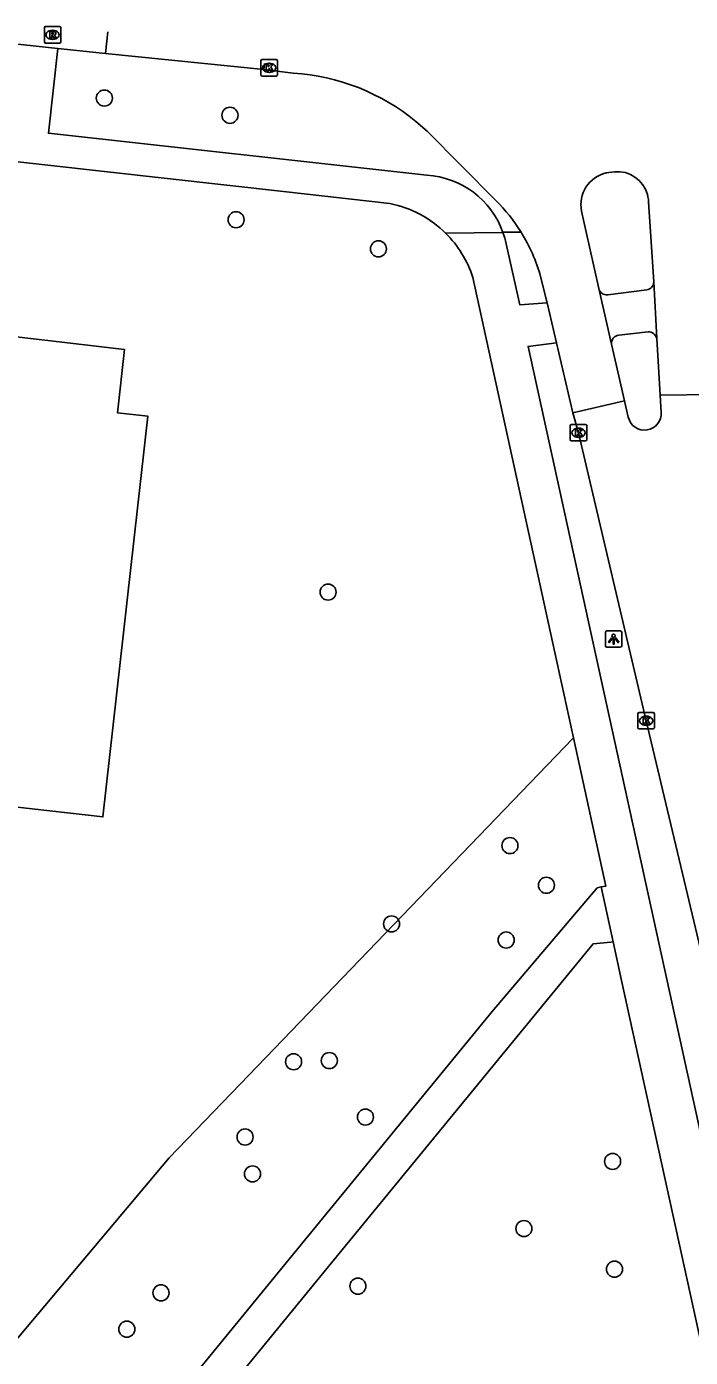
# Model space of a CAD drawing. Extents: x 161928 to 163055, y 386475 to 387428.
# Drawn here: x 162937.5 to 162977.9, y 387244.5 to 387325.5 of the extents above; entities that cross this region are included whole.
import ezdxf

# ---------------------------------------------------------------- set-up
doc = ezdxf.new("R2010")
doc.units = 0
for name, color, linetype in [('IMGEO_Berm_groen', 7, 'Continuous'), ('IMGEO_Boom', 7, 'Continuous'), ('IMGEO_Groenvoorziening', 7, 'Continuous'), ('IMGEO_Kolk', 7, 'Continuous'), ('IMGEO_Lichtpunt', 7, 'Continuous'), ('IMGEO_Pand_vergunning_verleend', 7, 'Continuous'), ('IMGEO_Rijbaan_lokaal_gesloten', 7, 'Continuous'), ('IMGEO_Rijbaan_lokaal_open', 7, 'Continuous'), ('IMGEO_Rioolput', 7, 'Continuous'), ('IMGEO_Voetpad_halfverhard', 7, 'Continuous'), ('IMGEO_Voetpad_open', 7, 'Continuous')]:
    doc.layers.add(name, color=color, linetype=linetype)

msp = doc.modelspace()

# ---------------------------------------------------------------- linework, layer by layer
at = {"layer": 'IMGEO_Berm_groen'}
msp.add_lwpolyline([(162966.53, 387312.966), (162966.588, 387312.967), (162967.628, 387312.979)], dxfattribs=at)
at = {"layer": 'IMGEO_Boom'}
for centre in [(162942.25, 387321.141), (162949.901, 387320.091), (162950.274, 387313.734), (162958.945, 387311.96), (162955.877, 387291.066), (162966.954, 387275.63), (162969.177, 387273.216), (162959.742, 387270.865), (162966.725, 387269.884), (162953.777, 387262.473), (162955.953, 387262.541), (162958.152, 387259.104), (162950.819, 387257.891), (162973.208, 387256.404), (162951.275, 387255.644), (162967.805, 387252.318), (162973.321, 387249.845), (162957.695, 387248.812), (162945.7, 387248.403), (162943.618, 387246.192)]:
    msp.add_circle(centre, 0.489, dxfattribs=at)
at = {"layer": 'IMGEO_Groenvoorziening'}
msp.add_lwpolyline([(162908.095, 387211.303), (162946.2, 387256.63), (162950.517, 387261.112), (162970.785, 387282.157), (162970.824, 387282.195)], dxfattribs=at)
at = {"layer": 'IMGEO_Kolk'}
for p, q in [((162951.788, 387322.558), (162951.788, 387323.41)), ((162951.863, 387323.484), (162952.715, 387323.484)), ((162952.276, 387323.264), (162952.301, 387323.264)), ((162952.789, 387323.41), (162952.789, 387322.558)), ((162952.715, 387322.484), (162951.863, 387322.484)), ((162952.299, 387322.704), (162952.274, 387322.704)), ((162970.628, 387300.339), (162970.628, 387301.191)), ((162970.703, 387301.265), (162971.555, 387301.265)), ((162971.116, 387301.045), (162971.141, 387301.045)), ((162971.629, 387301.191), (162971.629, 387300.339)), ((162971.555, 387300.265), (162970.703, 387300.265)), ((162971.139, 387300.485), (162971.114, 387300.485)), ((162974.748, 387282.807), (162974.748, 387283.659)), ((162974.823, 387283.733), (162975.675, 387283.733)), ((162975.236, 387283.513), (162975.261, 387283.513)), ((162975.749, 387283.659), (162975.749, 387282.807)), ((162975.675, 387282.733), (162974.823, 387282.733)), ((162975.259, 387282.953), (162975.234, 387282.953))]:
    msp.add_line(p, q, dxfattribs=at)
for points in [[(162951.788, 387322.558), (162951.788, 387323.41)], [(162951.863, 387323.484), (162952.715, 387323.484)], [(162952.109, 387323.184), (162952.232, 387323.184), (162952.232, 387323.033), (162952.362, 387323.184), (162952.526, 387323.184), (162952.38, 387323.033), (162952.533, 387322.784), (162952.381, 387322.784), (162952.296, 387322.948), (162952.232, 387322.881), (162952.232, 387322.784), (162952.109, 387322.784), (162952.109, 387323.184)], [(162952.789, 387323.41), (162952.789, 387322.558)], [(162952.715, 387322.484), (162951.863, 387322.484)], [(162970.628, 387300.339), (162970.628, 387301.191)], [(162970.703, 387301.265), (162971.555, 387301.265)], [(162971.629, 387301.191), (162971.629, 387300.339)], [(162971.555, 387300.265), (162970.703, 387300.265)], [(162970.949, 387300.965), (162971.072, 387300.965), (162971.072, 387300.814), (162971.202, 387300.965), (162971.366, 387300.965), (162971.22, 387300.814), (162971.373, 387300.565), (162971.221, 387300.565), (162971.136, 387300.729), (162971.072, 387300.662), (162971.072, 387300.565), (162970.949, 387300.565), (162970.949, 387300.965)], [(162974.748, 387282.807), (162974.748, 387283.659)], [(162974.823, 387283.733), (162975.675, 387283.733)], [(162975.069, 387283.433), (162975.192, 387283.433), (162975.192, 387283.282), (162975.322, 387283.433), (162975.486, 387283.433), (162975.34, 387283.282), (162975.493, 387283.033), (162975.341, 387283.033), (162975.256, 387283.197), (162975.192, 387283.13), (162975.192, 387283.033), (162975.069, 387283.033), (162975.069, 387283.433)], [(162975.749, 387283.659), (162975.749, 387282.807)], [(162975.675, 387282.733), (162974.823, 387282.733)]]:
    msp.add_lwpolyline(points, dxfattribs=at)
for centre, start, end in [((162951.865, 387323.408), 91.55205, 178.44795), ((162951.865, 387323.408), 91.55205, 178.44795), ((162952.713, 387323.408), 1.55205, 88.44795), ((162952.713, 387323.408), 1.55205, 88.44795), ((162951.865, 387322.56), 181.55205, 268.44795), ((162951.865, 387322.56), 181.55205, 268.44795), ((162952.713, 387322.56), 271.55205, 358.44795), ((162952.713, 387322.56), 271.55205, 358.44795), ((162970.705, 387301.189), 91.55205, 178.44795), ((162970.705, 387301.189), 91.55205, 178.44795), ((162971.553, 387301.189), 1.55205, 88.44795), ((162971.553, 387301.189), 1.55205, 88.44795), ((162970.705, 387300.341), 181.55205, 268.44795), ((162970.705, 387300.341), 181.55205, 268.44795), ((162971.553, 387300.341), 271.55205, 358.44795), ((162971.553, 387300.341), 271.55205, 358.44795), ((162974.825, 387283.657), 91.55205, 178.44795), ((162974.825, 387283.657), 91.55205, 178.44795), ((162975.673, 387283.657), 1.55205, 88.44795), ((162975.673, 387283.657), 1.55205, 88.44795), ((162974.825, 387282.809), 181.55205, 268.44795), ((162974.825, 387282.809), 181.55205, 268.44795), ((162975.673, 387282.809), 271.55205, 358.44795), ((162975.673, 387282.809), 271.55205, 358.44795)]:
    msp.add_arc(centre, 0.0765, start, end, dxfattribs=at)
for centre, major_axis, ratio, start_param, end_param in [((162952.275, 387322.984), (-0.387, 0.002), 0.722429, 4.712389, 7.853982), ((162952.3, 387322.984), (-0.39, 0.002), 0.717154, 1.570796, 4.712389), ((162971.115, 387300.765), (-0.387, 0.002), 0.722429, 4.712389, 7.853982), ((162971.14, 387300.765), (-0.39, 0.002), 0.717154, 1.570796, 4.712389), ((162975.235, 387283.233), (-0.387, 0.002), 0.722429, 4.712389, 7.853982), ((162975.26, 387283.233), (-0.39, 0.002), 0.717154, 1.570796, 4.712389)]:
    msp.add_ellipse(centre, major_axis=major_axis, ratio=ratio, start_param=start_param, end_param=end_param, dxfattribs=at)
at = {"layer": 'IMGEO_Lichtpunt'}
for p, q in [((162972.77, 387288.609), (162972.77, 387287.802)), ((162972.77, 387288.609), (162972.77, 387287.802)), ((162973.672, 387288.704), (162972.864, 387288.704)), ((162973.672, 387288.704), (162972.864, 387288.704)), ((162973.766, 387287.802), (162973.766, 387288.609)), ((162973.766, 387287.802), (162973.766, 387288.609)), ((162972.864, 387287.708), (162973.672, 387287.708)), ((162972.864, 387287.708), (162973.672, 387287.708))]:
    msp.add_line(p, q, dxfattribs=at)
for points in [[(162973.144, 387288.273), (162973.183, 387288.245), (162972.995, 387287.983), (162972.957, 387288.01), (162973.144, 387288.273)], [(162973.246, 387288.225), (162973.293, 387288.225), (162973.293, 387287.903), (162973.246, 387287.903), (162973.246, 387288.225)], [(162973.356, 387288.245), (162973.394, 387288.272), (162973.581, 387288.01), (162973.542, 387287.982), (162973.356, 387288.245)]]:
    msp.add_lwpolyline(points, dxfattribs=at)
msp.add_circle((162973.269, 387288.407), 0.0994, dxfattribs=at)
for centre, start, end in [((162972.864, 387288.609), 90, 180), ((162972.864, 387288.609), 90, 180), ((162973.672, 387288.609), 0, 90), ((162973.672, 387288.609), 0, 90), ((162972.864, 387287.802), 180, 270), ((162972.864, 387287.802), 180, 270), ((162973.672, 387287.802), 270, 0), ((162973.672, 387287.802), 270, 360)]:
    msp.add_arc(centre, 0.0946, start, end, dxfattribs=at)
at = {"layer": 'IMGEO_Pand_vergunning_verleend'}
msp.add_lwpolyline([(162891.551, 387272.403), (162892.533, 387283.41), (162895.326, 387283.161), (162896.587, 387297.297), (162904.294, 387296.61), (162904.697, 387301.123), (162902.438, 387301.324), (162903.26, 387310.536), (162943.485, 387305.825), (162943.053, 387301.977), (162944.899, 387301.769), (162942.159, 387277.379), (162933.536, 387278.347), (162932.354, 387267.821), (162891.551, 387272.403)], dxfattribs=at)
at = {"layer": 'IMGEO_Rijbaan_lokaal_gesloten'}
for points in [[(162942.328, 387323.862), (162951.971, 387322.871)], [(162974.165, 387301.705), (162973.937, 387302.701)], [(162976.11, 387303.05), (162976.167, 387302.001)], [(162970.789, 387301.971), (162971.129, 387300.765), (162975.249, 387283.233), (162983.881, 387246.985)]]:
    msp.add_lwpolyline(points, dxfattribs=at)
msp.add_arc((162975.153, 387301.942), 1.016, 193.46642, 3.35433, dxfattribs=at)
at = {"layer": 'IMGEO_Rijbaan_lokaal_open'}
for points in [[(162942.466, 387325.18), (162942.328, 387323.862)], [(162936.431, 387324.472), (162936.587, 387324.469), (162939.426, 387324.159)], [(162939.426, 387324.159), (162942.328, 387323.862)], [(162952.012, 387323.248), (162951.971, 387322.871)], [(162951.971, 387322.871), (162953.758, 387322.651)], [(162961.218, 387319.718), (162961.903, 387319.131), (162966.097, 387314.901)], [(162972.805, 387316.579), (162973.319, 387316.655)], [(162975.325, 387315.278), (162975.362, 387315.125)], [(162975.396, 387314.819), (162975.718, 387309.946)], [(162972.366, 387309.543), (162971.315, 387314.261)], [(162968.824, 387310.282), (162969.214, 387308.677)], [(162975.718, 387309.946), (162975.896, 387306.501)], [(162973.148, 387306.153), (162972.366, 387309.543)], [(162969.214, 387308.677), (162969.785, 387306.23)], [(162969.785, 387306.23), (162970.789, 387301.971)], [(162973.937, 387302.701), (162973.148, 387306.153)], [(162975.896, 387306.501), (162976.11, 387303.05)], [(162973.937, 387302.701), (162970.789, 387301.971)], [(162979.34, 387303.091), (162976.11, 387303.05)]]:
    msp.add_lwpolyline(points, dxfattribs=at)
for centre, radius, start, end in [((162952.971, 387309.695), 12.98, 50.55143, 86.52268), ((162973.241, 387314.661), 1.967, 102.80256, 191.73198), ((162973.493, 387314.759), 1.904, 15.81899, 95.24644), ((162958.555, 387307.322), 10.692, 31.94118, 45.1381), ((162973.443, 387314.757), 1.954, 1.82133, 10.85906), ((162958.593, 387307.359), 10.64, 15.94601, 31.88432)]:
    msp.add_arc(centre, radius, start, end, dxfattribs=at)
at = {"layer": 'IMGEO_Rioolput'}
for p, q in [((162938.596, 387324.564), (162938.596, 387325.416)), ((162938.671, 387325.49), (162939.523, 387325.49)), ((162939.597, 387325.416), (162939.597, 387324.564)), ((162939.107, 387324.71), (162939.082, 387324.71)), ((162939.084, 387325.27), (162939.109, 387325.27)), ((162939.523, 387324.49), (162938.671, 387324.49))]:
    msp.add_line(p, q, dxfattribs=at)
for points in [[(162938.596, 387324.564), (162938.596, 387325.416)], [(162938.671, 387325.49), (162939.523, 387325.49)], [(162939.597, 387325.416), (162939.597, 387324.564)], [(162939.185, 387325.188), (162938.933, 387325.19), (162938.933, 387324.79)], [(162938.933, 387324.79), (162939.057, 387324.79), (162939.057, 387324.952), (162939.068, 387324.952)], [(162939.111, 387325.109), (162939.057, 387325.109), (162939.057, 387325.028)], [(162939.057, 387325.028), (162939.109, 387325.028)], [(162939.115, 387324.923), (162939.186, 387324.79), (162939.326, 387324.79), (162939.261, 387324.916)], [(162939.523, 387324.49), (162938.671, 387324.49)]]:
    msp.add_lwpolyline(points, dxfattribs=at)
for centre, radius, start, end in [((162938.673, 387325.414), 0.0765, 91.55205, 178.44795), ((162938.673, 387325.414), 0.0765, 91.55205, 178.44795), ((162939.521, 387325.414), 0.0765, 1.55205, 88.44795), ((162939.521, 387325.414), 0.0765, 1.55205, 88.44795), ((162938.673, 387324.566), 0.0765, 181.55205, 268.44795), ((162938.673, 387324.566), 0.0765, 181.55205, 268.44795), ((162939.067, 387324.899), 0.0533, 26.02933, 88.69889), ((162939.093, 387325.217), 0.19, 274.7715, 282.96867), ((162939.117, 387325.013), 0.0964, 77.00612, 93.18647), ((162939.131, 387325.07), 0.0378, 276.66336, 79.67722), ((162939.184, 387325.078), 0.109, 350.36119, 89.41601), ((162939.182, 387325.078), 0.112, 277.58423, 350.98172), ((162939.166, 387324.863), 0.108, 29.51342, 73.79051), ((162939.521, 387324.566), 0.0765, 271.55205, 358.44795), ((162939.521, 387324.566), 0.0765, 271.55205, 358.44795)]:
    msp.add_arc(centre, radius, start, end, dxfattribs=at)
for centre, major_axis, ratio, start_param, end_param in [((162939.083, 387324.99), (-0.387, 0.002), 0.722429, 4.712389, 7.853982), ((162939.108, 387324.99), (-0.39, 0.002), 0.717154, 1.570796, 4.712389)]:
    msp.add_ellipse(centre, major_axis=major_axis, ratio=ratio, start_param=start_param, end_param=end_param, dxfattribs=at)
at = {"layer": 'IMGEO_Voetpad_halfverhard'}
for points in [[(162972.503, 387273.116), (162972.274, 387273.065), (162965.881, 387265.539), (162953.147, 387250), (162932.094, 387224.308), (162927.206, 387217.787), (162926.787, 387217.968), (162921.061, 387209.902)], [(162973.235, 387269.779), (162973.106, 387269.763), (162972.017, 387269.645), (162955.911, 387250), (162935.218, 387224.759), (162928.973, 387216.724), (162856.575, 387115.189), (162848.611, 387104.02)]]:
    msp.add_lwpolyline(points, dxfattribs=at)
at = {"layer": 'IMGEO_Voetpad_open'}
for points in [[(162959.639, 387314.721), (162953.165, 387315.444), (162935.161, 387317.453), (162930.884, 387317.931), (162930.431, 387317.983), (162928.798, 387318.171), (162921.685, 387318.994), (162917.033, 387319.48), (162916.658, 387319.519), (162915.49, 387319.649), (162878.076, 387323.826)], [(162939.426, 387324.159), (162938.847, 387319), (162961.89, 387316.456)], [(162966.53, 387312.966), (162963.035, 387312.916)], [(162969.214, 387308.677), (162967.556, 387308.555), (162966.73, 387312.266)], [(162964.697, 387310.21), (162968.917, 387290.913), (162969.545, 387288.041), (162970.824, 387282.195)], [(162972.907, 387309.16), (162975.284, 387309.466)], [(162975.383, 387306.91), (162973.589, 387306.704)], [(162983.881, 387246.985), (162981.149, 387246.379), (162968.062, 387306.026), (162969.785, 387306.23)], [(162970.824, 387282.195), (162972.798, 387273.167), (162972.503, 387273.116)], [(162972.503, 387273.116), (162973.235, 387269.779)], [(162973.235, 387269.779), (162973.752, 387267.424), (162981.057, 387234.117), (162983.415, 387223.488), (162984.336, 387219.368)]]:
    msp.add_lwpolyline(points, dxfattribs=at)
for centre, radius, start, end in [((162961.545, 387311.167), 5.3, 19.83763, 86.26468), ((162958.33, 387308.161), 6.689, 45.30305, 78.71498), ((162958.33, 387308.163), 6.688, 17.82309, 45.29263), ((162961.595, 387311.178), 5.249, 11.96871, 19.92208), ((162975.217, 387309.963), 0.502, 277.71091, 358.05141), ((162972.854, 387309.659), 0.502, 193.35055, 276.05641), ((162973.625, 387306.223), 0.482, 94.25511, 188.39992), ((162975.387, 387306.389), 0.521, 12.40521, 90.46612)]:
    msp.add_arc(centre, radius, start, end, dxfattribs=at)

doc.saveas('drawing.dxf')
